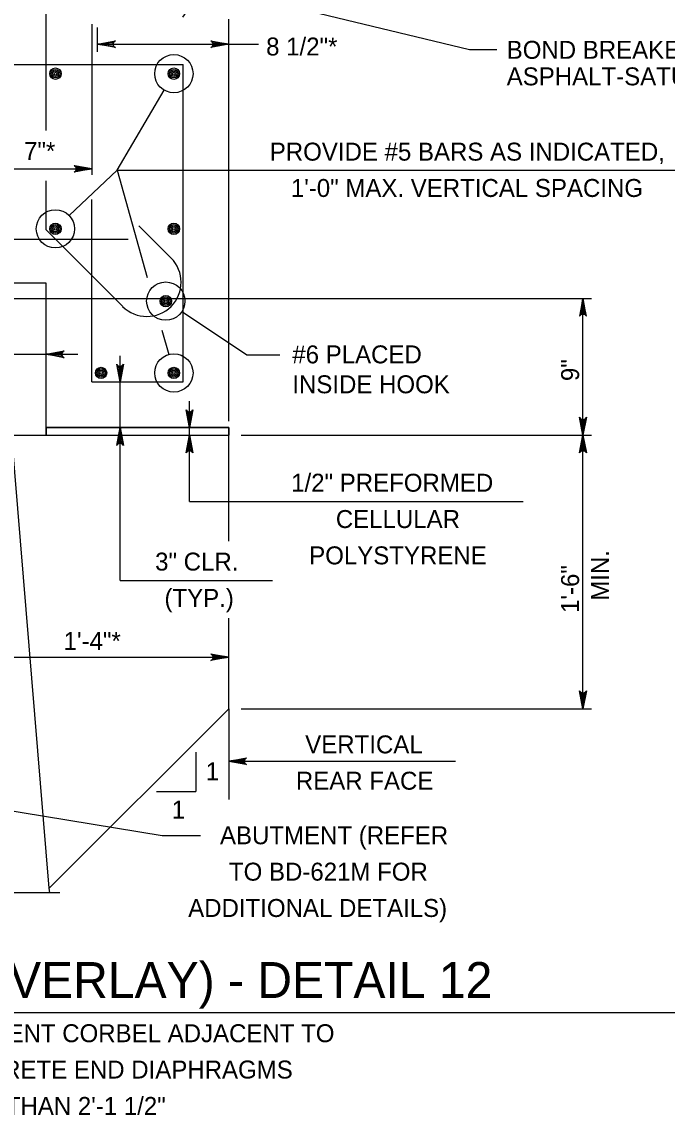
# Model space of a CAD drawing. Extents: x 636530 to 644067, y 294168 to 299122.
# Drawn here: x 641813.9 to 641921.7, y 296844.6 to 297027.3 of the extents above; entities that cross this region are included whole.
import ezdxf

# ---------------------------------------------------------------- set-up
doc = ezdxf.new("R2010")
doc.units = 0
doc.layers.add('1', color=7, linetype='Continuous')

msp = doc.modelspace()

# ---------------------------------------------------------------- linework, layer by layer
at = {"layer": '1'}
for p, q in [((641817.96, 297009.17), (641817.96, 297061.11)), ((641848.44, 296960.57), (641848.44, 297027.78)), ((641825.58, 297026.94), (641825.58, 297001.76)), ((641826.53, 297022.28), (641826.53, 297026.39)), ((641826.53, 297023.6), (641853.39, 297023.6)), ((641764.74, 297020.16), (641840.82, 297020.16)), ((641839.28, 297018.65), (641839.28, 297018.65)), ((641840.82, 296967.13), (641840.82, 297020.16)), ((641829.8, 297002.54), (641837.66, 297015.89)), ((641810.34, 297002.75), (641825.58, 297002.75)), ((641829.8, 297002.54), (641821.82, 296994.93)), ((641829.8, 297002.54), (641941.91, 297002.54)), ((641829.8, 297002.54), (641834.82, 296984.58)), ((641817.96, 296992.53), (641817.96, 297000.74)), ((641825.58, 296967.13), (641825.58, 296997.61)), ((641838.81, 296987.84), (641833.43, 296993.23)), ((641830.73, 296979.76), (641817.96, 296992.53)), ((641819.5, 296992.72), (641819.5, 296992.72)), ((641831.62, 296990.94), (641775.05, 296990.94)), ((641818.47, 296882.55), (641810.34, 296981.1)), ((641812.4, 296981.1), (641909.01, 296981.1)), ((641817.96, 296958.24), (641817.96, 296981.1)), ((641837.93, 296980.64), (641837.93, 296980.64)), ((641907.61, 296958.24), (641907.61, 296981.1)), ((641851.43, 296971.66), (641840.6, 296978.87)), ((641837.28, 296975.78), (641838.42, 296971.72)), ((641793.56, 296971.75), (641823.22, 296971.75)), ((641830.29, 296933.95), (641830.29, 296971.47)), ((641851.43, 296971.66), (641856.97, 296971.66)), ((641839.28, 296968.64), (641839.28, 296968.64)), ((641825.58, 296967.13), (641840.82, 296967.13)), ((641841.88, 296947.18), (641841.88, 296963.9)), ((641817.96, 296959.51), (641848.44, 296959.51)), ((641848.44, 296959.51), (641848.44, 296958.24)), ((641810.34, 296958.24), (641848.44, 296958.24)), ((641848.44, 296940.51), (641848.44, 296958.24)), ((641850.5, 296958.24), (641909.01, 296958.24)), ((641907.61, 296912.52), (641907.61, 296958.24)), ((641841.88, 296947.18), (641897.63, 296947.18)), ((641830.29, 296933.95), (641855.74, 296933.95)), ((641848.44, 296912.52), (641848.44, 296927.63)), ((641810.34, 296921.12), (641848.44, 296921.12)), ((641818.47, 296882.55), (641848.44, 296912.52)), ((641848.44, 296912.52), (641848.44, 296897.37)), ((641850.5, 296912.52), (641909.01, 296912.52)), ((641842.96, 296905.28), (641842.96, 296898.69)), ((641848.44, 296903.74), (641886.32, 296903.74)), ((641836.37, 296898.69), (641842.96, 296898.69)), ((641799.15, 296897.56), (641837.3, 296891.32)), ((641837.3, 296891.32), (641843.7, 296891.32)), ((641820.22, 296881.76), (641794.54, 296881.76)), ((641818.54, 296881.76), (641818.47, 296882.55)), ((641662.02, 296861.77), (641962.06, 296861.77))]:
    msp.add_line(p, q, dxfattribs=at)
for points in [[(641840.8, 297028.09), (641844.46, 297033.4), (641888.66, 297022.68), (641893.24, 297022.68), (641893.24, 297022.68)], [(641826.53, 297023.6), (641829.51, 297024.16), (641829.28, 297024), (641829.16, 297023.8), (641829.13, 297023.6), (641829.16, 297023.4), (641829.28, 297023.2), (641829.51, 297023.04), (641826.53, 297023.6), (641829.28, 297023.2), (641829.16, 297023.4), (641826.53, 297023.6), (641829.13, 297023.6), (641829.16, 297023.8), (641826.53, 297023.6), (641829.28, 297024)], [(641848.44, 297023.6), (641845.46, 297023.04), (641845.69, 297023.2), (641845.81, 297023.4), (641845.84, 297023.6), (641845.81, 297023.8), (641845.69, 297024), (641845.46, 297024.16), (641848.44, 297023.6), (641845.69, 297024), (641845.81, 297023.8), (641848.44, 297023.6), (641845.84, 297023.6), (641845.81, 297023.4), (641848.44, 297023.6), (641845.69, 297023.2)], [(641825.58, 297002.75), (641822.6, 297002.19), (641822.71, 297002.27), (641822.83, 297002.35), (641822.89, 297002.45), (641822.95, 297002.55), (641822.96, 297002.65), (641822.98, 297002.75), (641822.96, 297002.85), (641822.95, 297002.95), (641822.89, 297003.05), (641822.83, 297003.15), (641822.71, 297003.23), (641822.6, 297003.31), (641825.58, 297002.75), (641822.71, 297003.23), (641822.83, 297003.15), (641825.58, 297002.75), (641822.89, 297003.05), (641822.95, 297002.95), (641825.58, 297002.75), (641822.96, 297002.85), (641822.98, 297002.75), (641825.58, 297002.75), (641822.96, 297002.65), (641822.95, 297002.55), (641825.58, 297002.75), (641822.89, 297002.45), (641822.83, 297002.35), (641825.58, 297002.75), (641822.71, 297002.27)], [(641907.61, 296981.1), (641907.05, 296978.12), (641907.13, 296978.23), (641907.21, 296978.35), (641907.31, 296978.4), (641907.41, 296978.46), (641907.51, 296978.48), (641907.61, 296978.5), (641907.71, 296978.48), (641907.81, 296978.46), (641907.91, 296978.4), (641908.01, 296978.35), (641908.09, 296978.23), (641908.17, 296978.12), (641907.61, 296981.1), (641908.09, 296978.23), (641908.01, 296978.35), (641907.61, 296981.1), (641907.91, 296978.4), (641907.81, 296978.46), (641907.61, 296981.1), (641907.71, 296978.48), (641907.61, 296978.5), (641907.61, 296981.1), (641907.51, 296978.48), (641907.41, 296978.46), (641907.61, 296981.1), (641907.31, 296978.4), (641907.21, 296978.35), (641907.61, 296981.1), (641907.13, 296978.23)], [(641817.96, 296971.75), (641820.94, 296972.31), (641820.71, 296972.15), (641820.59, 296971.95), (641820.56, 296971.75), (641820.59, 296971.55), (641820.71, 296971.35), (641820.94, 296971.19), (641817.96, 296971.75), (641820.71, 296971.35), (641820.59, 296971.55), (641817.96, 296971.75), (641820.56, 296971.75), (641820.59, 296971.95), (641817.96, 296971.75), (641820.71, 296972.15)], [(641830.29, 296967.13), (641829.73, 296970.11), (641829.89, 296969.88), (641830.09, 296969.76), (641830.29, 296969.73), (641830.49, 296969.76), (641830.69, 296969.88), (641830.85, 296970.11), (641830.29, 296967.13), (641830.69, 296969.88), (641830.49, 296969.76), (641830.29, 296967.13), (641830.29, 296969.73), (641830.09, 296969.76), (641830.29, 296967.13), (641829.89, 296969.88)], [(641841.88, 296959.51), (641841.32, 296962.49), (641841.48, 296962.26), (641841.68, 296962.14), (641841.88, 296962.11), (641842.08, 296962.14), (641842.28, 296962.26), (641842.44, 296962.49), (641841.88, 296959.51), (641842.28, 296962.26), (641842.08, 296962.14), (641841.88, 296959.51), (641841.88, 296962.11), (641841.68, 296962.14), (641841.88, 296959.51), (641841.48, 296962.26)], [(641907.61, 296958.24), (641907.05, 296961.22), (641907.13, 296961.11), (641907.21, 296960.99), (641907.31, 296960.93), (641907.41, 296960.87), (641907.51, 296960.86), (641907.61, 296960.84), (641907.71, 296960.86), (641907.81, 296960.87), (641907.91, 296960.93), (641908.01, 296960.99), (641908.09, 296961.11), (641908.17, 296961.22), (641907.61, 296958.24), (641908.09, 296961.11), (641908.01, 296960.99), (641907.61, 296958.24), (641907.91, 296960.93), (641907.81, 296960.87), (641907.61, 296958.24), (641907.71, 296960.86), (641907.61, 296960.84), (641907.61, 296958.24), (641907.51, 296960.86), (641907.41, 296960.87), (641907.61, 296958.24), (641907.31, 296960.93), (641907.21, 296960.99), (641907.61, 296958.24), (641907.13, 296961.11)], [(641830.29, 296959.51), (641830.85, 296956.53), (641830.69, 296956.76), (641830.49, 296956.87), (641830.29, 296956.91), (641830.09, 296956.87), (641829.89, 296956.76), (641829.73, 296956.53), (641830.29, 296959.51), (641829.89, 296956.76), (641830.09, 296956.87), (641830.29, 296959.51), (641830.29, 296956.91), (641830.49, 296956.87), (641830.29, 296959.51), (641830.69, 296956.76)], [(641841.88, 296958.24), (641842.44, 296955.26), (641842.28, 296955.49), (641842.08, 296955.6), (641841.88, 296955.64), (641841.68, 296955.6), (641841.48, 296955.49), (641841.32, 296955.26), (641841.88, 296958.24), (641841.48, 296955.49), (641841.68, 296955.6), (641841.88, 296958.24), (641841.88, 296955.64), (641842.08, 296955.6), (641841.88, 296958.24), (641842.28, 296955.49)], [(641907.61, 296958.24), (641908.17, 296955.26), (641908.09, 296955.37), (641908.01, 296955.49), (641907.91, 296955.54), (641907.81, 296955.6), (641907.71, 296955.62), (641907.61, 296955.64), (641907.51, 296955.62), (641907.41, 296955.6), (641907.31, 296955.54), (641907.21, 296955.49), (641907.13, 296955.37), (641907.05, 296955.26), (641907.61, 296958.24), (641907.13, 296955.37), (641907.21, 296955.49), (641907.61, 296958.24), (641907.31, 296955.54), (641907.41, 296955.6), (641907.61, 296958.24), (641907.51, 296955.62), (641907.61, 296955.64), (641907.61, 296958.24), (641907.71, 296955.62), (641907.81, 296955.6), (641907.61, 296958.24), (641907.91, 296955.54), (641908.01, 296955.49), (641907.61, 296958.24), (641908.09, 296955.37)], [(641848.44, 296921.12), (641845.46, 296920.56), (641845.57, 296920.64), (641845.69, 296920.72), (641845.75, 296920.82), (641845.81, 296920.92), (641845.82, 296921.02), (641845.84, 296921.12), (641845.82, 296921.22), (641845.81, 296921.32), (641845.75, 296921.42), (641845.69, 296921.52), (641845.57, 296921.6), (641845.46, 296921.68), (641848.44, 296921.12), (641845.57, 296921.6), (641845.69, 296921.52), (641848.44, 296921.12), (641845.75, 296921.42), (641845.81, 296921.32), (641848.44, 296921.12), (641845.82, 296921.22), (641845.84, 296921.12), (641848.44, 296921.12), (641845.82, 296921.02), (641845.81, 296920.92), (641848.44, 296921.12), (641845.75, 296920.82), (641845.69, 296920.72), (641848.44, 296921.12), (641845.57, 296920.64)], [(641907.61, 296912.52), (641907.05, 296915.5), (641907.13, 296915.39), (641907.21, 296915.27), (641907.31, 296915.21), (641907.41, 296915.15), (641907.51, 296915.14), (641907.61, 296915.12), (641907.71, 296915.14), (641907.81, 296915.15), (641907.91, 296915.21), (641908.01, 296915.27), (641908.09, 296915.39), (641908.17, 296915.5), (641907.61, 296912.52), (641908.09, 296915.39), (641908.01, 296915.27), (641907.61, 296912.52), (641907.91, 296915.21), (641907.81, 296915.15), (641907.61, 296912.52), (641907.71, 296915.14), (641907.61, 296915.12), (641907.61, 296912.52), (641907.51, 296915.14), (641907.41, 296915.15), (641907.61, 296912.52), (641907.31, 296915.21), (641907.21, 296915.27), (641907.61, 296912.52), (641907.13, 296915.39)], [(641848.44, 296903.74), (641851.42, 296904.3), (641851.31, 296904.22), (641851.19, 296904.14), (641851.13, 296904.04), (641851.07, 296903.94), (641851.06, 296903.84), (641851.04, 296903.74), (641851.06, 296903.64), (641851.07, 296903.54), (641851.13, 296903.44), (641851.19, 296903.34), (641851.31, 296903.26), (641851.42, 296903.18), (641848.44, 296903.74), (641851.31, 296903.26), (641851.19, 296903.34), (641848.44, 296903.74), (641851.13, 296903.44), (641851.07, 296903.54), (641848.44, 296903.74), (641851.06, 296903.64), (641851.04, 296903.74), (641848.44, 296903.74), (641851.06, 296903.84), (641851.07, 296903.94), (641848.44, 296903.74), (641851.13, 296904.04), (641851.19, 296904.14), (641848.44, 296903.74), (641851.31, 296904.22)]]:
    msp.add_lwpolyline(points, dxfattribs=at)
for points in [[(641810.34, 296958.24), (641817.96, 296958.24), (641817.96, 296983.64), (641810.34, 296983.64)], [(641817.96, 296958.24), (641848.44, 296958.24), (641848.44, 296959.51), (641817.96, 296959.51)]]:
    msp.add_lwpolyline(points, close=True, dxfattribs=at)
for centre, radius in [((641839.28, 297018.65), 3.2), ((641819.5, 297018.65), 0.952), ((641819.5, 297018.65), 0.714), ((641819.5, 297018.65), 0.476), ((641819.5, 297018.65), 0.238), ((641839.28, 297018.65), 0.952), ((641839.28, 297018.65), 0.714), ((641839.28, 297018.65), 0.476), ((641839.28, 297018.65), 0.238), ((641819.5, 296992.72), 3.2), ((641819.5, 296992.72), 0.952), ((641819.5, 296992.72), 0.714), ((641819.5, 296992.72), 0.476), ((641839.28, 296992.72), 0.952), ((641839.28, 296992.72), 0.714), ((641839.28, 296992.72), 0.476), ((641819.5, 296992.72), 0.238), ((641839.28, 296992.72), 0.238), ((641837.93, 296980.64), 3.2), ((641837.93, 296980.64), 0.952), ((641837.93, 296980.64), 0.714), ((641837.93, 296980.64), 0.476), ((641837.93, 296980.64), 0.238), ((641839.28, 296968.64), 3.2), ((641827.12, 296968.64), 0.952), ((641827.12, 296968.64), 0.714), ((641839.28, 296968.64), 0.952), ((641839.28, 296968.64), 0.714), ((641827.12, 296968.64), 0.476), ((641827.12, 296968.64), 0.238), ((641839.28, 296968.64), 0.476), ((641839.28, 296968.64), 0.238)]:
    msp.add_circle(centre, radius, dxfattribs=at)
msp.add_arc((641834.77, 296983.8), 5.72, 225, 45, dxfattribs=at)

# ---------------------------------------------------------------- texts
for s, height, p in [('8 1/2"*', 3, (641854.69, 297021.69)), ('BOND BREAKER, 2-PLY ', 3, (641894.87, 297021.14)), ('ASPHALT-SATURATED PAPER', 3, (641894.87, 297016.7)), ('7"*', 3, (641814.26, 297004.23)), ('PROVIDE #5 BARS AS INDICATED,', 3, (641855.3, 297004.12)), ('1\'-0" MAX. VERTICAL SPACING', 3, (641858.82, 296998.05)), ('3" CLR.', 3, (641836.15, 296935.61)), ('(TYP.)', 3, (641837.71, 296929.54)), ('1\'-4"*', 3, (641820.87, 296922.35)), ('VERTICAL', 3, (641861.22, 296905.06)), ('1', 3, (641844.6, 296900.57)), ('REAR FACE', 3, (641859.66, 296898.99)), ('1', 3, (641838.93, 296894.17)), ('ABUTMENT (REFER', 3, (641846.98, 296889.87)), ('TO BD-621M FOR', 3, (641848.48, 296883.79)), ('ADDITIONAL DETAILS)', 3, (641841.67, 296877.72)), ('TYPE 1 APPROACH SLAB (WITHOUT OVERLAY) - DETAIL 12', 6, (641663.3, 296864.18)), ('APPROACH SLAB SUPPORTED ON ABUTMENT CORBEL ADJACENT TO', 3, (641729.24, 296856.79)), ('STEEL I-BEAMS AND FULL DEPTH CONCRETE END DIAPHRAGMS', 3, (641732.3, 296850.72)), ('FOR BEAM DEPTHS LESS THAN 2\'-1 1/2"', 3, (641760.38, 296844.64))]:
    msp.add_text(s, height=height, dxfattribs=at).set_placement(p)
for s, rotation, p in [('#6 PLACED', 360, (641859.06, 296970.24)), ('9"', 90, (641906.96, 296967.28)), ('INSIDE HOOK', 360, (641859.06, 296965.24)), ('1/2" PREFORMED', 360, (641858.87, 296948.79)), ('CELLULAR', 360, (641866.33, 296942.72)), ('POLYSTYRENE', 360, (641861.88, 296936.65)), ('MIN.', 90, (641911.94, 296930.57)), ('1\'-6"', 90, (641906.96, 296928.53))]:
    msp.add_text(s, height=3, rotation=rotation, dxfattribs=at).set_placement(p)

doc.saveas('drawing.dxf')
